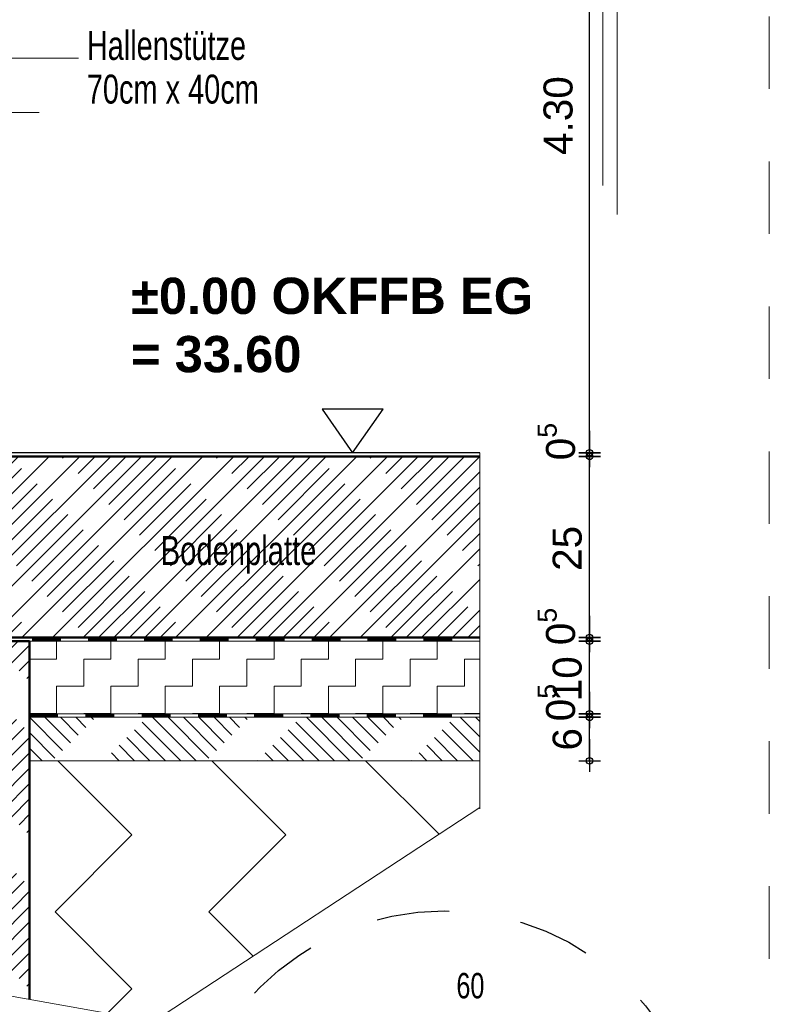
# Model space of a CAD drawing. Header units: metres. Extents: x 1314 to 1415, y -87 to -52.
# Tile 545 of 656: x 1406.39 to 1407.42, y -72.89 to -71.53. Entities that reach past the tile are written whole.
import ezdxf

# ---------------------------------------------------------------- set-up
doc = ezdxf.new("R2010")
doc.units = ezdxf.units.M
doc.header["$PDMODE"] = 65
for name, pattern in [('AUSGEZOGEN', [0]), ('PUNKT2_S9', [0.0015, 0, -0.0015]), ('STRICHLINIE2_S3', [0.275, 0.2, -0.075]), ('STRICHLINIE_S4', [0.008, 0.006, -0.002]), ('VERDECKT2_S2', [0.15, 0.1, -0.05])]:
    doc.linetypes.add(name, pattern=pattern)
doc.layers.add('XR$9$_42154', color=7, linetype='Continuous')
for name, color, linetype, lineweight in [('XR$9$Allgemein', 4, 'AUSGEZOGEN', 13), ('XR$9$Design', 4, 'AUSGEZOGEN', 13), ('XR$9$Legende', 4, 'AUSGEZOGEN', 13), ('XR$9$Maßlinie 1_50', 7, 'AUSGEZOGEN', 25), ('XR$9$Muster', 4, 'AUSGEZOGEN', 13), ('XR$9$Schraffur', 4, 'AUSGEZOGEN', 13), ('XR$9$Text 1_100', 3, 'AUSGEZOGEN', 18), ('XR$9$Türen', 3, 'AUSGEZOGEN', 18), ('XR$9$Wand', 1, 'AUSGEZOGEN', 50), ('XR$9$Wand Mauerwerk tr_1', 42, 'AUSGEZOGEN', 18)]:
    doc.layers.add(name, color=color, linetype=linetype, lineweight=lineweight)
doc.styles.add('ARIAL', font='arial.ttf')
doc.dimstyles.new('DIMSTYLE_28', dxfattribs={"dimtxt": 0.04, "dimasz": 0.03, "dimexe": 0, "dimexo": 1e-06, "dimgap": 0.02, "dimtad": 2, "dimdec": 1, "dimlfac": 100, "dimrnd": 0.5, "dimzin": 4, "dimdsep": 46, "dimtxsty": 'ARIAL', "dimblk1": 'ALL_ML_KREIS', "dimblk2": 'ALL_ML_KREIS', "dimsah": 1, "dimcen": 0, "dimse1": 1, "dimse2": 1, "dimclrd": 7, "dimclre": 7, "dimclrt": 7, "dimadec": 0, "dimazin": 0, "dimtfac": 1, "dimtdec": 0, "dimtix": 1, "dimtmove": 2, "dimatfit": 3, "dimfxl": 0, "dimtzin": 0, "dimlwd": 0, "dimlwe": 25, "dimarcsym": 0})
doc.dimstyles.new('DIMSTYLE_29', dxfattribs={"dimtxt": 0.04, "dimasz": 0.03, "dimexe": 0, "dimexo": 1e-06, "dimgap": 0.02, "dimtad": 2, "dimdec": 1, "dimlfac": 100, "dimrnd": 0.5, "dimzin": 4, "dimdsep": 46, "dimtxsty": 'ARIAL', "dimblk1": 'ALL_ML_KREIS', "dimblk2": 'ALL_ML_KREIS', "dimsah": 1, "dimcen": 0, "dimse1": 1, "dimse2": 1, "dimclrd": 7, "dimclre": 7, "dimclrt": 7, "dimadec": 0, "dimazin": 0, "dimtfac": 1, "dimtdec": 0, "dimtix": 1, "dimtmove": 2, "dimatfit": 3, "dimfxl": 0, "dimtvp": 1.2, "dimtzin": 0, "dimlwd": 0, "dimlwe": 25, "dimarcsym": 0})
doc.dimstyles.new('DIMSTYLE_42', dxfattribs={"dimtxt": 0.03, "dimasz": 0.03, "dimexe": 0, "dimexo": 1e-06, "dimgap": 0.015, "dimtad": 2, "dimdec": 0, "dimlfac": 1000, "dimrnd": 5, "dimzin": 12, "dimdsep": 46, "dimtxsty": 'ARIAL', "dimblk1": 'ALL_ML_KREIS', "dimblk2": 'ALL_ML_KREIS', "dimsah": 1, "dimcen": 0, "dimse1": 1, "dimse2": 1, "dimclrd": 7, "dimclre": 7, "dimclrt": 7, "dimadec": 0, "dimazin": 0, "dimtfac": 1, "dimtdec": 0, "dimtix": 1, "dimtmove": 2, "dimatfit": 3, "dimfxl": 0, "dimtzin": 0, "dimlwd": 0, "dimlwe": 25, "dimarcsym": 0})

# ---------------------------------------------------------------- blocks, each defined once
blk = doc.blocks.new('NSY144')
at = {"color": 0, "linetype": 'ByBlock', "lineweight": -2}
for p, q in [((0.035, 0.05), (-0.035, 0.05)), ((-0.035, 0.05), (0, 0)), ((0, 0), (0.035, 0.05))]:
    blk.add_line(p, q, dxfattribs=at)
blk = doc.blocks.new('MUSTERELEMENT_133')
at = {"layer": 'XR$9$Design', "color": 4, "linetype": 'AUSGEZOGEN', "lineweight": 13, "transparency": 33554687}
for p, q in [((1406.2503, -72.3829), (1406.3274, -72.3829)), ((1406.2503, -72.3879), (1406.2503, -72.3829)), ((1406.2503, -72.3839), (1406.2889, -72.3839)), ((1406.2503, -72.3849), (1406.2889, -72.3849)), ((1406.2503, -72.3859), (1406.2889, -72.3859)), ((1406.2503, -72.3869), (1406.2889, -72.3869)), ((1406.2889, -72.3879), (1406.2889, -72.3829)), ((1406.3274, -72.3829), (1406.4045, -72.3829)), ((1406.3274, -72.3879), (1406.3274, -72.3829)), ((1406.3274, -72.3879), (1406.3274, -72.3829)), ((1406.3274, -72.3839), (1406.366, -72.3839)), ((1406.3274, -72.3849), (1406.366, -72.3849)), ((1406.3274, -72.3859), (1406.366, -72.3859)), ((1406.3274, -72.3869), (1406.366, -72.3869)), ((1406.366, -72.3879), (1406.366, -72.3829)), ((1406.4045, -72.3829), (1406.4816, -72.3829)), ((1406.4045, -72.3879), (1406.4045, -72.3829)), ((1406.4045, -72.3879), (1406.4045, -72.3829)), ((1406.4045, -72.3839), (1406.4431, -72.3839)), ((1406.4045, -72.3849), (1406.4431, -72.3849)), ((1406.4045, -72.3859), (1406.4431, -72.3859)), ((1406.4045, -72.3869), (1406.4431, -72.3869)), ((1406.4431, -72.3879), (1406.4431, -72.3829)), ((1406.4816, -72.3829), (1406.5587, -72.3829)), ((1406.4816, -72.3879), (1406.4816, -72.3829)), ((1406.4816, -72.3879), (1406.4816, -72.3829)), ((1406.4816, -72.3839), (1406.5201, -72.3839)), ((1406.4816, -72.3849), (1406.5201, -72.3849)), ((1406.4816, -72.3859), (1406.5201, -72.3859)), ((1406.4816, -72.3869), (1406.5201, -72.3869)), ((1406.5201, -72.3879), (1406.5201, -72.3829)), ((1406.5587, -72.3829), (1406.6358, -72.3829)), ((1406.5587, -72.3879), (1406.5587, -72.3829)), ((1406.5587, -72.3879), (1406.5587, -72.3829)), ((1406.5587, -72.3839), (1406.5972, -72.3839)), ((1406.5587, -72.3849), (1406.5972, -72.3849)), ((1406.5587, -72.3859), (1406.5972, -72.3859)), ((1406.5587, -72.3869), (1406.5972, -72.3869)), ((1406.5972, -72.3879), (1406.5972, -72.3829)), ((1406.6358, -72.3829), (1406.7129, -72.3829)), ((1406.6358, -72.3879), (1406.6358, -72.3829)), ((1406.6358, -72.3879), (1406.6358, -72.3829)), ((1406.6358, -72.3839), (1406.6743, -72.3839)), ((1406.6358, -72.3849), (1406.6743, -72.3849)), ((1406.6358, -72.3859), (1406.6743, -72.3859)), ((1406.6358, -72.3869), (1406.6743, -72.3869)), ((1406.6743, -72.3879), (1406.6743, -72.3829)), ((1406.7129, -72.3829), (1406.7899, -72.3829)), ((1406.7129, -72.3879), (1406.7129, -72.3829)), ((1406.7129, -72.3879), (1406.7129, -72.3829)), ((1406.7129, -72.3839), (1406.7514, -72.3839)), ((1406.7129, -72.3849), (1406.7514, -72.3849)), ((1406.7129, -72.3859), (1406.7514, -72.3859)), ((1406.7129, -72.3869), (1406.7514, -72.3869)), ((1406.7514, -72.3879), (1406.7514, -72.3829)), ((1406.7899, -72.3829), (1406.867, -72.3829)), ((1406.7899, -72.3879), (1406.7899, -72.3829)), ((1406.7899, -72.3879), (1406.7899, -72.3829)), ((1406.7899, -72.3839), (1406.8285, -72.3839)), ((1406.7899, -72.3849), (1406.8285, -72.3849)), ((1406.7899, -72.3859), (1406.8285, -72.3859)), ((1406.7899, -72.3869), (1406.8285, -72.3869)), ((1406.8285, -72.3879), (1406.8285, -72.3829)), ((1406.867, -72.3829), (1406.9441, -72.3829)), ((1406.867, -72.3879), (1406.867, -72.3829)), ((1406.867, -72.3879), (1406.867, -72.3829)), ((1406.867, -72.3839), (1406.9056, -72.3839)), ((1406.867, -72.3849), (1406.9056, -72.3849)), ((1406.867, -72.3859), (1406.9056, -72.3859)), ((1406.867, -72.3869), (1406.9056, -72.3869)), ((1406.9056, -72.3879), (1406.9056, -72.3829)), ((1406.9441, -72.3829), (1407.0212, -72.3829)), ((1406.9441, -72.3879), (1406.9441, -72.3829)), ((1406.9441, -72.3879), (1406.9441, -72.3829)), ((1406.9441, -72.3839), (1406.9827, -72.3839)), ((1406.9441, -72.3849), (1406.9827, -72.3849)), ((1406.9441, -72.3859), (1406.9827, -72.3859)), ((1406.9441, -72.3869), (1406.9827, -72.3869)), ((1406.9827, -72.3879), (1406.9827, -72.3829)), ((1407.0212, -72.3829), (1407.0212, -72.3829)), ((1407.0212, -72.3879), (1407.0212, -72.3829)), ((1407.0212, -72.3879), (1407.0212, -72.3829)), ((1407.0212, -72.3839), (1407.0212, -72.3839)), ((1407.0212, -72.3849), (1407.0212, -72.3849)), ((1407.0212, -72.3859), (1407.0212, -72.3859)), ((1407.0212, -72.3869), (1407.0212, -72.3869)), ((1406.2503, -72.3879), (1406.3274, -72.3879)), ((1406.3274, -72.3879), (1406.4045, -72.3879)), ((1406.4045, -72.3879), (1406.4816, -72.3879)), ((1406.4816, -72.3879), (1406.5587, -72.3879)), ((1406.5587, -72.3879), (1406.6358, -72.3879)), ((1406.6358, -72.3879), (1406.7129, -72.3879)), ((1406.7129, -72.3879), (1406.7899, -72.3879)), ((1406.7899, -72.3879), (1406.867, -72.3879)), ((1406.867, -72.3879), (1406.9441, -72.3879)), ((1406.9441, -72.3879), (1407.0212, -72.3879)), ((1407.0212, -72.3879), (1407.0212, -72.3879))]:
    blk.add_line(p, q, dxfattribs=at)
blk = doc.blocks.new('ALL_ML_KREIS')
at = {"color": 0, "linetype": 'ByBlock', "lineweight": -2}
for p, q in [((0, -0.5), (0, 0.5)), ((-1, 0), (0.5, 0))]:
    blk.add_line(p, q, dxfattribs=at)
blk.add_circle((0, 0), 0.15, dxfattribs=at)
blk = doc.blocks.new('*D691')
at = {"layer": 'DEFPOINTS', "color": 7, "linetype": 'AUSGEZOGEN', "lineweight": 25, "transparency": 33554687}
for p in [(1406.4883, -71.1067), (1406.4883, -72.1279), (1407.1727, -72.1279)]:
    blk.add_point(p, dxfattribs=at)
at = {"layer": 'XR$9$Maßlinie 1_50', "color": 7, "linetype": 'AUSGEZOGEN', "lineweight": -2, "transparency": 33554687}
blk.add_line((1407.1727, -72.1279), (1407.1727, -71.1067), dxfattribs=at)
at = {"layer": 'XR$9$Maßlinie 1_50', "color": 7, "linetype": 'AUSGEZOGEN', "lineweight": 25, "transparency": 33554687, "xscale": 0.03, "yscale": 0.03, "zscale": 0.03}
for p, rotation in [((1407.1727, -71.1067), 90), ((1407.1727, -72.1279), 270)]:
    blk.add_blockref('ALL_ML_KREIS', p, dxfattribs=dict(at, rotation=rotation))
blk = doc.blocks.new('*D697')
at = {"layer": 'DEFPOINTS', "color": 7, "linetype": 'AUSGEZOGEN', "lineweight": 25, "transparency": 33554687}
for p in [(1407.0212, -72.4929), (1407.0212, -72.5529), (1407.1727, -72.5529)]:
    blk.add_point(p, dxfattribs=at)
at = {"layer": 'XR$9$Maßlinie 1_50', "color": 7, "linetype": 'AUSGEZOGEN', "lineweight": -2, "transparency": 33554687}
blk.add_line((1407.1727, -72.5529), (1407.1727, -72.4929), dxfattribs=at)
at = {"layer": 'XR$9$Maßlinie 1_50', "color": 7, "linetype": 'AUSGEZOGEN', "lineweight": 25, "transparency": 33554687, "xscale": 0.03, "yscale": 0.03, "zscale": 0.03}
for p, rotation in [((1407.1727, -72.4929), 90), ((1407.1727, -72.5529), 270)]:
    blk.add_blockref('ALL_ML_KREIS', p, dxfattribs=dict(at, rotation=rotation))
at = {"layer": 'XR$9$Maßlinie 1_50', "color": 7, "linetype": 'AUSGEZOGEN', "lineweight": 25, "transparency": 33554687, "insert": (1407.142, -72.5232), "char_height": 0.04, "width": 0.12, "attachment_point": 5, "rotation": 90, "style": 'ARIAL'}
blk.add_mtext('\\A1;{\\A1;{6\\H0.026400;\\S^ ;}}', dxfattribs=at)
blk = doc.blocks.new('*D698')
at = {"layer": 'DEFPOINTS', "color": 7, "linetype": 'AUSGEZOGEN', "lineweight": 25, "transparency": 33554687}
for p in [(1407.0212, -72.4879), (1407.0212, -72.4929), (1407.1727, -72.4929)]:
    blk.add_point(p, dxfattribs=at)
at = {"layer": 'XR$9$Maßlinie 1_50', "color": 7, "linetype": 'AUSGEZOGEN', "lineweight": -2, "transparency": 33554687}
blk.add_line((1407.1727, -72.4929), (1407.1727, -72.4879), dxfattribs=at)
at = {"layer": 'XR$9$Maßlinie 1_50', "color": 7, "linetype": 'AUSGEZOGEN', "lineweight": 25, "transparency": 33554687, "xscale": 0.03, "yscale": 0.03, "zscale": 0.03}
for p, rotation in [((1407.1727, -72.4929), 270), ((1407.1727, -72.4879), 90)]:
    blk.add_blockref('ALL_ML_KREIS', p, dxfattribs=dict(at, rotation=rotation))
at = {"layer": 'XR$9$Maßlinie 1_50', "color": 7, "linetype": 'AUSGEZOGEN', "lineweight": 25, "transparency": 33554687, "insert": (1407.127, -72.4726), "char_height": 0.04, "width": 0.12, "attachment_point": 5, "rotation": 90, "style": 'ARIAL'}
blk.add_mtext('\\A1;{\\A1;{0\\H0.026400;\\S5^ ;}}', dxfattribs=at)
blk = doc.blocks.new('*D699')
at = {"layer": 'DEFPOINTS', "color": 7, "linetype": 'AUSGEZOGEN', "lineweight": 25, "transparency": 33554687}
for p in [(1407.0212, -72.3879), (1407.0212, -72.4879), (1407.1727, -72.4879)]:
    blk.add_point(p, dxfattribs=at)
at = {"layer": 'XR$9$Maßlinie 1_50', "color": 7, "linetype": 'AUSGEZOGEN', "lineweight": -2, "transparency": 33554687}
blk.add_line((1407.1727, -72.4879), (1407.1727, -72.3879), dxfattribs=at)
at = {"layer": 'XR$9$Maßlinie 1_50', "color": 7, "linetype": 'AUSGEZOGEN', "lineweight": 25, "transparency": 33554687, "xscale": 0.03, "yscale": 0.03, "zscale": 0.03}
for p, rotation in [((1407.1727, -72.3879), 90), ((1407.1727, -72.4879), 270)]:
    blk.add_blockref('ALL_ML_KREIS', p, dxfattribs=dict(at, rotation=rotation))
at = {"layer": 'XR$9$Maßlinie 1_50', "color": 7, "linetype": 'AUSGEZOGEN', "lineweight": 25, "transparency": 33554687, "insert": (1407.142, -72.4397), "char_height": 0.04, "width": 0.16, "attachment_point": 5, "rotation": 90, "style": 'ARIAL'}
blk.add_mtext('\\A1;{\\A1;{10\\H0.026400;\\S^ ;}}', dxfattribs=at)
blk = doc.blocks.new('*D700')
at = {"layer": 'DEFPOINTS', "color": 7, "linetype": 'AUSGEZOGEN', "lineweight": 25, "transparency": 33554687}
for p in [(1407.0212, -72.3829), (1407.0212, -72.3879), (1407.1727, -72.3879)]:
    blk.add_point(p, dxfattribs=at)
at = {"layer": 'XR$9$Maßlinie 1_50', "color": 7, "linetype": 'AUSGEZOGEN', "lineweight": -2, "transparency": 33554687}
blk.add_line((1407.1727, -72.3879), (1407.1727, -72.3829), dxfattribs=at)
at = {"layer": 'XR$9$Maßlinie 1_50', "color": 7, "linetype": 'AUSGEZOGEN', "lineweight": 25, "transparency": 33554687, "xscale": 0.03, "yscale": 0.03, "zscale": 0.03}
for p, rotation in [((1407.1727, -72.3879), 270), ((1407.1727, -72.3829), 90)]:
    blk.add_blockref('ALL_ML_KREIS', p, dxfattribs=dict(at, rotation=rotation))
at = {"layer": 'XR$9$Maßlinie 1_50', "color": 7, "linetype": 'AUSGEZOGEN', "lineweight": 25, "transparency": 33554687, "insert": (1407.127, -72.3676), "char_height": 0.04, "width": 0.12, "attachment_point": 5, "rotation": 90, "style": 'ARIAL'}
blk.add_mtext('\\A1;{\\A1;{0\\H0.026400;\\S5^ ;}}', dxfattribs=at)
blk = doc.blocks.new('*D701')
at = {"layer": 'DEFPOINTS', "color": 7, "linetype": 'AUSGEZOGEN', "lineweight": 25, "transparency": 33554687}
for p in [(1407.0212, -72.1329), (1407.0212, -72.3829), (1407.1727, -72.3829)]:
    blk.add_point(p, dxfattribs=at)
at = {"layer": 'XR$9$Maßlinie 1_50', "color": 7, "linetype": 'AUSGEZOGEN', "lineweight": -2, "transparency": 33554687}
blk.add_line((1407.1727, -72.3829), (1407.1727, -72.1329), dxfattribs=at)
at = {"layer": 'XR$9$Maßlinie 1_50', "color": 7, "linetype": 'AUSGEZOGEN', "lineweight": 25, "transparency": 33554687, "xscale": 0.03, "yscale": 0.03, "zscale": 0.03}
for p, rotation in [((1407.1727, -72.1329), 90), ((1407.1727, -72.3829), 270)]:
    blk.add_blockref('ALL_ML_KREIS', p, dxfattribs=dict(at, rotation=rotation))
at = {"layer": 'XR$9$Maßlinie 1_50', "color": 7, "linetype": 'AUSGEZOGEN', "lineweight": 25, "transparency": 33554687, "insert": (1407.142, -72.2599), "char_height": 0.04, "width": 0.16, "attachment_point": 5, "rotation": 90, "style": 'ARIAL'}
blk.add_mtext('\\A1;{\\A1;{25\\H0.026400;\\S^ ;}}', dxfattribs=at)
blk = doc.blocks.new('*D702')
at = {"layer": 'DEFPOINTS', "color": 7, "linetype": 'AUSGEZOGEN', "lineweight": 25, "transparency": 33554687}
for p in [(1407.0212, -72.1279), (1407.0212, -72.1329), (1407.1727, -72.1329)]:
    blk.add_point(p, dxfattribs=at)
at = {"layer": 'XR$9$Maßlinie 1_50', "color": 7, "linetype": 'AUSGEZOGEN', "lineweight": -2, "transparency": 33554687}
blk.add_line((1407.1727, -72.1329), (1407.1727, -72.1279), dxfattribs=at)
at = {"layer": 'XR$9$Maßlinie 1_50', "color": 7, "linetype": 'AUSGEZOGEN', "lineweight": 25, "transparency": 33554687, "xscale": 0.03, "yscale": 0.03, "zscale": 0.03}
for p, rotation in [((1407.1727, -72.1329), 270), ((1407.1727, -72.1279), 90)]:
    blk.add_blockref('ALL_ML_KREIS', p, dxfattribs=dict(at, rotation=rotation))
at = {"layer": 'XR$9$Maßlinie 1_50', "color": 7, "linetype": 'AUSGEZOGEN', "lineweight": 25, "transparency": 33554687, "insert": (1407.127, -72.1126), "char_height": 0.04, "width": 0.12, "attachment_point": 5, "rotation": 90, "style": 'ARIAL'}
blk.add_mtext('\\A1;{\\A1;{0\\H0.026400;\\S5^ ;}}', dxfattribs=at)
blk = doc.blocks.new('MUSTERELEMENT_135')
at = {"layer": 'XR$9$Design', "color": 4, "linetype": 'AUSGEZOGEN', "lineweight": 13, "transparency": 33554687}
for p, q in [((1406.4003, -72.4879), (1406.478, -72.4879)), ((1406.4003, -72.4929), (1406.4003, -72.4879)), ((1406.4003, -72.4889), (1406.4391, -72.4889)), ((1406.4003, -72.4899), (1406.4391, -72.4899)), ((1406.4003, -72.4909), (1406.4391, -72.4909)), ((1406.4003, -72.4919), (1406.4391, -72.4919)), ((1406.4003, -72.4929), (1406.478, -72.4929)), ((1406.4391, -72.4929), (1406.4391, -72.4879)), ((1406.478, -72.4879), (1406.5556, -72.4879)), ((1406.478, -72.4929), (1406.478, -72.4879)), ((1406.478, -72.4929), (1406.478, -72.4879)), ((1406.478, -72.4889), (1406.5168, -72.4889)), ((1406.478, -72.4899), (1406.5168, -72.4899)), ((1406.478, -72.4909), (1406.5168, -72.4909)), ((1406.478, -72.4919), (1406.5168, -72.4919)), ((1406.478, -72.4929), (1406.5556, -72.4929)), ((1406.5168, -72.4929), (1406.5168, -72.4879)), ((1406.5556, -72.4879), (1406.6332, -72.4879)), ((1406.5556, -72.4929), (1406.5556, -72.4879)), ((1406.5556, -72.4929), (1406.5556, -72.4879)), ((1406.5556, -72.4889), (1406.5944, -72.4889)), ((1406.5556, -72.4899), (1406.5944, -72.4899)), ((1406.5556, -72.4909), (1406.5944, -72.4909)), ((1406.5556, -72.4919), (1406.5944, -72.4919)), ((1406.5556, -72.4929), (1406.6332, -72.4929)), ((1406.5944, -72.4929), (1406.5944, -72.4879)), ((1406.6332, -72.4879), (1406.7108, -72.4879)), ((1406.6332, -72.4929), (1406.6332, -72.4879)), ((1406.6332, -72.4929), (1406.6332, -72.4879)), ((1406.6332, -72.4889), (1406.672, -72.4889)), ((1406.6332, -72.4899), (1406.672, -72.4899)), ((1406.6332, -72.4909), (1406.672, -72.4909)), ((1406.6332, -72.4919), (1406.672, -72.4919)), ((1406.6332, -72.4929), (1406.7108, -72.4929)), ((1406.672, -72.4929), (1406.672, -72.4879)), ((1406.7108, -72.4879), (1406.7884, -72.4879)), ((1406.7108, -72.4929), (1406.7108, -72.4879)), ((1406.7108, -72.4929), (1406.7108, -72.4879)), ((1406.7108, -72.4889), (1406.7496, -72.4889)), ((1406.7108, -72.4899), (1406.7496, -72.4899)), ((1406.7108, -72.4909), (1406.7496, -72.4909)), ((1406.7108, -72.4919), (1406.7496, -72.4919)), ((1406.7108, -72.4929), (1406.7884, -72.4929)), ((1406.7496, -72.4929), (1406.7496, -72.4879)), ((1406.7884, -72.4879), (1406.866, -72.4879)), ((1406.7884, -72.4929), (1406.7884, -72.4879)), ((1406.7884, -72.4929), (1406.7884, -72.4879)), ((1406.7884, -72.4889), (1406.8272, -72.4889)), ((1406.7884, -72.4899), (1406.8272, -72.4899)), ((1406.7884, -72.4909), (1406.8272, -72.4909)), ((1406.7884, -72.4919), (1406.8272, -72.4919)), ((1406.7884, -72.4929), (1406.866, -72.4929)), ((1406.8272, -72.4929), (1406.8272, -72.4879)), ((1406.866, -72.4879), (1406.9436, -72.4879)), ((1406.866, -72.4929), (1406.866, -72.4879)), ((1406.866, -72.4929), (1406.866, -72.4879)), ((1406.866, -72.4889), (1406.9048, -72.4889)), ((1406.866, -72.4899), (1406.9048, -72.4899)), ((1406.866, -72.4909), (1406.9048, -72.4909)), ((1406.866, -72.4919), (1406.9048, -72.4919)), ((1406.866, -72.4929), (1406.9436, -72.4929)), ((1406.9048, -72.4929), (1406.9048, -72.4879)), ((1406.9436, -72.4879), (1407.0212, -72.4879)), ((1406.9436, -72.4929), (1406.9436, -72.4879)), ((1406.9436, -72.4929), (1406.9436, -72.4879)), ((1406.9436, -72.4889), (1406.9824, -72.4889)), ((1406.9436, -72.4899), (1406.9824, -72.4899)), ((1406.9436, -72.4909), (1406.9824, -72.4909)), ((1406.9436, -72.4919), (1406.9824, -72.4919)), ((1406.9436, -72.4929), (1407.0212, -72.4929)), ((1406.9824, -72.4929), (1406.9824, -72.4879)), ((1407.0212, -72.4879), (1407.0212, -72.4879)), ((1407.0212, -72.4929), (1407.0212, -72.4879)), ((1407.0212, -72.4929), (1407.0212, -72.4879)), ((1407.0212, -72.4889), (1407.0212, -72.4889)), ((1407.0212, -72.4899), (1407.0212, -72.4899)), ((1407.0212, -72.4909), (1407.0212, -72.4909)), ((1407.0212, -72.4919), (1407.0212, -72.4919)), ((1407.0212, -72.4929), (1407.0212, -72.4929))]:
    blk.add_line(p, q, dxfattribs=at)

msp = doc.modelspace()

# ---------------------------------------------------------------- hatches: boundary and pattern name
at = {"layer": 'XR$9$Allgemein', "linetype": 'AUSGEZOGEN', "lineweight": 13, "transparency": 33554687}
h = msp.add_hatch(dxfattribs=at)
h.set_pattern_fill('SCHRAFFUR_10', color=4, scale=0.01, angle=90, style=0, pattern_type=2)
h.set_pattern_definition([(225, (0, 0), (0.02121320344, -0.02121320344), [0.1, -0.05]), (225, (0.010607, -0.010607), (0.02121320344, -0.02121320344), [0.1, -0.05])])
h.paths.add_polyline_path([(1406.2503, -72.8554), (1406.4003, -72.882), (1406.4003, -72.3879), (1406.2503, -72.3879)], flags=0)
h = msp.add_hatch(dxfattribs=at)
h.set_pattern_fill('SCHRAFFUR_10', color=4, scale=0.01, style=0, pattern_type=2)
h.set_pattern_definition([(135, (0, 0), (-0.02121320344, -0.02121320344), [0.1, -0.05]), (135, (-0.010607, -0.010607), (-0.02121320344, -0.02121320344), [0.1, -0.05])])
h.paths.add_polyline_path([(1406.4003, -72.4929), (1406.4003, -72.5529), (1407.0212, -72.5529), (1407.0212, -72.4929)], flags=0)
at = {"layer": 'XR$9$Muster', "linetype": 'AUSGEZOGEN', "lineweight": 13, "transparency": 33554687}
h = msp.add_hatch(dxfattribs=at)
h.set_pattern_fill('MUSTER', color=4, scale=0.0375, angle=90, style=0, pattern_type=2)
h.set_pattern_definition([(90, (-0.075, 0.075), (-0.0375, 0.0375), [0.0375, -0.0375]), (180, (-0.075, 0.075), (-0.0375, -0.0375), [0.0375, -0.0375])])
h.paths.add_polyline_path([(1407.0212, -72.3879), (1406.4003, -72.3879), (1406.4003, -72.4879), (1407.0212, -72.4879)], flags=0)
h = msp.add_hatch(dxfattribs=at)
h.set_pattern_fill('MUSTER', scale=0.15, angle=315, style=0, pattern_type=2)
h.set_pattern_definition([(315, (0.42426, -9e-17), (0.212132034, -5e-17), [0.15, -0.15]), (45, (0.42426, -9e-17), (5e-17, 0.212132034), [0.15, -0.15])])
h.paths.add_polyline_path([(1406.5712, -72.9123), (1407.0212, -72.6175), (1407.0212, -72.5529), (1406.4003, -72.5529), (1406.4003, -72.882)], flags=0)
at = {"layer": 'XR$9$Schraffur', "linetype": 'AUSGEZOGEN', "lineweight": 13, "transparency": 33554687}
h = msp.add_hatch(dxfattribs=at)
h.set_pattern_fill('SCHRAFFUR_7', color=4, scale=0.01, style=0, pattern_type=2)
h.set_pattern_definition([(45, (0, 0), (-0.02121320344, 0.02121320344), []), (45, (-0.010607, 0.010607), (-0.02121320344, 0.02121320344), [0.1, -0.05])])
h.paths.add_polyline_path([(1406.2853, -72.1329), (1406.2853, -72.1529), (1406.2553, -72.1529), (1406.2553, -72.2079), (1406.2503, -72.2079), (1406.2503, -72.3829), (1407.0212, -72.3829), (1407.0212, -72.1329)], flags=0)

# ---------------------------------------------------------------- linework, layer by layer
at = {"layer": 'XR$9$_42154', "color": 7, "linetype": 'STRICHLINIE2_S3', "lineweight": 13, "transparency": 33554687}
msp.add_line((1405.6138, -71.6586), (1406.4243, -71.6586), dxfattribs=at)
at = {"layer": 'XR$9$Legende', "color": 7, "linetype": 'AUSGEZOGEN', "lineweight": 18, "transparency": 33554687}
for p, q in [((1407.0212, -72.4929), (1406.4003, -72.4929)), ((1407.0212, -72.5529), (1406.4003, -72.5529))]:
    msp.add_line(p, q, dxfattribs=at)
at = {"layer": 'XR$9$Türen', "color": 4, "linetype": 'AUSGEZOGEN', "lineweight": 13, "transparency": 33554687}
for p, q in [((1407.0212, -72.3879), (1406.2503, -72.3879)), ((1407.0212, -72.4929), (1406.4003, -72.4929))]:
    msp.add_line(p, q, dxfattribs=at)
at = {"layer": 'XR$9$Wand', "color": 1, "linetype": 'AUSGEZOGEN', "lineweight": 25, "transparency": 33554687}
msp.add_line((1407.0212, -72.1279), (1406.3403, -72.1279), dxfattribs=at)
at = {"layer": 'XR$9$Wand', "color": 1, "linetype": 'AUSGEZOGEN', "lineweight": 50, "transparency": 33554687}
for p, q in [((1407.0212, -72.1329), (1406.3403, -72.1329)), ((1407.0212, -72.3829), (1406.2503, -72.3829)), ((1406.2503, -72.3879), (1406.4003, -72.3879)), ((1406.4003, -72.3879), (1406.4003, -72.882))]:
    msp.add_line(p, q, dxfattribs=at)
at = {"layer": 'XR$9$Wand', "color": 7, "linetype": 'PUNKT2_S9', "lineweight": 13, "transparency": 33554687}
for p, q in [((1407.0212, -72.3879), (1406.2503, -72.3879)), ((1407.0212, -72.4929), (1406.4003, -72.4929))]:
    msp.add_line(p, q, dxfattribs=at)
at = {"layer": 'XR$9$Wand Mauerwerk tr_1', "color": 7, "linetype": 'STRICHLINIE_S4', "lineweight": 18, "transparency": 33554687}
msp.add_line((1407.4205, -77.426), (1407.4205, -69.451), dxfattribs=at)
at = {"layer": 'XR$9$Wand Mauerwerk tr_1', "color": 7, "linetype": 'AUSGEZOGEN', "lineweight": 13, "transparency": 33554687}
for p, q in [((1407.2108, -71.7995), (1407.2108, -71.4495)), ((1407.1908, -71.7595), (1407.1908, -71.4895)), ((1406.4679, -71.5835), (1406.2627, -71.5835)), ((1407.0212, -72.6189), (1407.0212, -72.1279)), ((1406.5712, -72.9123), (1407.0212, -72.6175)), ((1405.8442, -72.7834), (1406.5712, -72.9123))]:
    msp.add_line(p, q, dxfattribs=at)
at = {"layer": 'XR$9$Wand Mauerwerk tr_1', "color": 4, "linetype": 'VERDECKT2_S2', "lineweight": 25, "transparency": 33554687}
msp.add_circle((1406.9725, -73.1193), 0.3595, dxfattribs=at)

# ---------------------------------------------------------------- block references
at = {"layer": 'XR$9$Design', "color": 4, "linetype": 'AUSGEZOGEN', "lineweight": 13, "transparency": 33554687}
for name in ['MUSTERELEMENT_133', 'MUSTERELEMENT_135']:
    msp.add_blockref(name, (0, 0), dxfattribs=at)
at = {"layer": 'XR$9$Wand', "color": 1, "linetype": 'AUSGEZOGEN', "lineweight": 25, "transparency": 33554687, "xscale": 1.199999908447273, "yscale": 1.199999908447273, "zscale": 1.199999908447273}
msp.add_blockref('NSY144', (1406.8459, -72.1279), dxfattribs=at)

# ---------------------------------------------------------------- texts
at = {"layer": 'XR$9$Maßlinie 1_50', "color": 7, "linetype": 'AUSGEZOGEN', "lineweight": 25, "transparency": 33554687, "insert": (1407.1497, -71.7173), "char_height": 0.04, "width": 0.12935, "attachment_point": 7, "rotation": 90, "style": 'ARIAL'}
msp.add_mtext('\\W1.00;4.30', dxfattribs=at)
at = {"layer": 'XR$9$Text 1_100', "color": 3, "linetype": 'AUSGEZOGEN', "lineweight": 18, "transparency": 33554687, "insert": (1406.4793, -71.5461), "char_height": 0.04, "width": 0.252452, "attachment_point": 1, "line_spacing_factor": 0.903614, "style": 'ARIAL'}
msp.add_mtext('\\A1;{\\fArial|i0|b0;\\H0.040000;\\W0.714286;\\C3;Hallenstütze}\\P{\\fArial|i0|b0;\\H0.040000;\\W0.714286;\\C3;70cm x 40cm}\\P', dxfattribs=at)
at = {"layer": 'XR$9$Text 1_100', "color": 3, "linetype": 'AUSGEZOGEN', "lineweight": 25, "transparency": 33554687, "insert": (1406.5403, -71.8865), "char_height": 0.05, "width": 0.580356, "attachment_point": 1, "line_spacing_factor": 0.963855, "style": 'ARIAL'}
msp.add_mtext('\\A1;{\\fArial|i0|b1;\\H0.050000;\\W1.000000;\\C3;±0.00 OKFFB EG}\\P{\\fArial|i0|b1;\\H0.050000;\\W1.000000;\\C3;= 33.60}\\P', dxfattribs=at)
at = {"layer": 'XR$9$Text 1_100', "color": 3, "linetype": 'AUSGEZOGEN', "lineweight": 18, "transparency": 33554687, "attachment_point": 7, "style": 'ARIAL'}
for s, insert, char_height, width in [('\\W0.72;Bodenplatte', (1406.5812, -72.2949), 0.04, 0.22864), ('\\W0.71;60', (1406.989, -72.881), 0.035, 0.051664)]:
    msp.add_mtext(s, dxfattribs=dict(at, insert=insert, char_height=char_height, width=width))

# ---------------------------------------------------------------- dimensions: what is measured, and where the dimension line sits
at = {"layer": 'XR$9$Maßlinie 1_50', "color": 7, "linetype": 'AUSGEZOGEN', "lineweight": 25, "transparency": 33554687}
for base, p1, p2, dimstyle, picture, middle in [((1407.1727, -71.1067), (1406.4883, -72.1279), (1406.4883, -71.1067), 'DIMSTYLE_42', '*D691', (1407.1577, -71.6173)), ((1407.1727, -72.1279), (1407.0212, -72.1329), (1407.0212, -72.1279), 'DIMSTYLE_29', '*D702', (1407.127, -72.1126)), ((1407.1727, -72.1329), (1407.0212, -72.3829), (1407.0212, -72.1329), 'DIMSTYLE_28', '*D701', (1407.142, -72.2599)), ((1407.1727, -72.3829), (1407.0212, -72.3879), (1407.0212, -72.3829), 'DIMSTYLE_29', '*D700', (1407.127, -72.3676)), ((1407.1727, -72.3879), (1407.0212, -72.4879), (1407.0212, -72.3879), 'DIMSTYLE_29', '*D699', (1407.142, -72.4397)), ((1407.1727, -72.4879), (1407.0212, -72.4929), (1407.0212, -72.4879), 'DIMSTYLE_29', '*D698', (1407.127, -72.4726)), ((1407.1727, -72.4929), (1407.0212, -72.5529), (1407.0212, -72.4929), 'DIMSTYLE_29', '*D697', (1407.142, -72.5232))]:
    dim = msp.add_linear_dim(base=base, p1=p1, p2=p2, angle=90, dimstyle=dimstyle, override={"dimpost": '<>', "dimclrd": 7, "dimclre": 7, "dimclrt": 7, "dimlwd": 0, "dimlwe": 25}, dxfattribs=at)
    dim.commit()
    dim.dimension.update_dxf_attribs({"geometry": picture, "text_midpoint": middle, "dimtype": 160})

doc.saveas('drawing.dxf')
